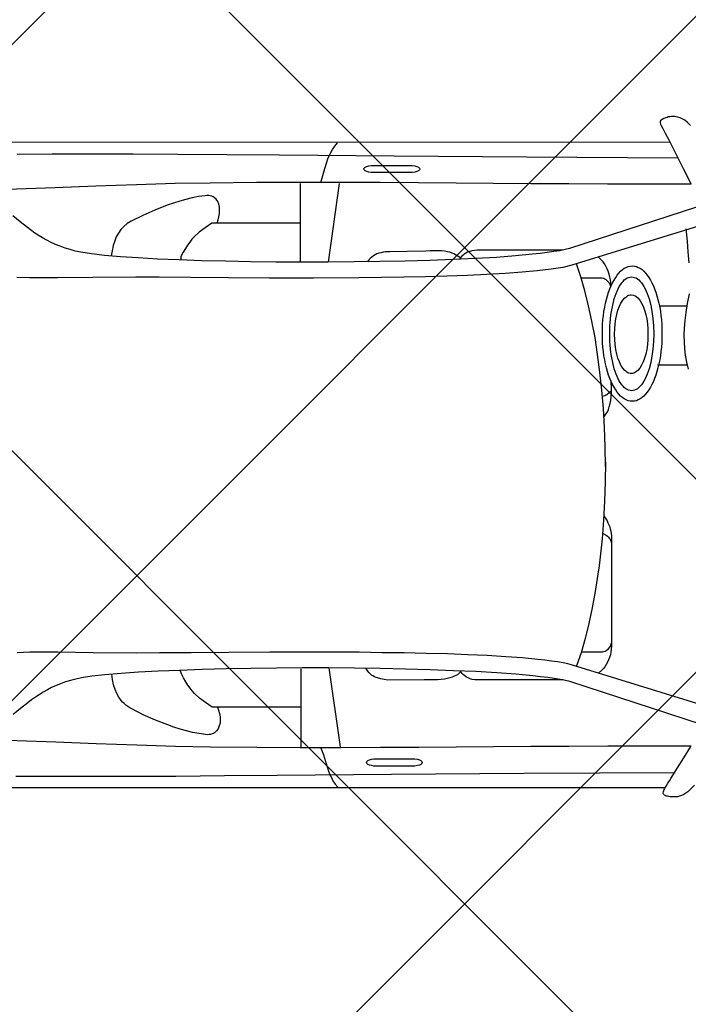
# Model space of a CAD drawing. Header units: millimetres. Extents: x 747415 to 1601423, y -236173 to 551995.
# Tile 533 of 549: x 1169063 to 1170865, y 238378 to 241031. Entities that reach past the tile are written whole.
import ezdxf

# ---------------------------------------------------------------- set-up
doc = ezdxf.new("R2010")
doc.units = ezdxf.units.MM
doc.header["$LTSCALE"] = 100
doc.header["$MEASUREMENT"] = 0
doc.layers.get('0').update_dxf_attribs({"linetype": 'CONTINUOUS', "lineweight": 0})
doc.layers.add('T--A9041_VERHARDING_Parkeren', color=9, linetype='CONTINUOUS')
doc.layers.add('T--L9082_INRICHTING_SPECIFIEK_Auto', color=8, linetype='CONTINUOUS')
doc.layers.add('T--A9042_BEPLANTING', color=90, linetype='CONTINUOUS', lineweight=0)

# ---------------------------------------------------------------- blocks, each defined once
blk = doc.blocks.new('auto17')
for p, q in [((1604.8, 867.6), (3518.7, 867.6)), ((2512.2, 544.6), (2482.2, 756.8)), ((2587.5, 547), (2587.5, 756.8)), ((2588.4, 650.5), (2814.7, 650.5)), ((1548.1, -271.5), (1626.2, -271.5)), ((1545.7, -430.3), (1621.5, -430.3)), ((2513.2, -549), (2483.6, -761.2)), ((2588.4, -551.4), (2588.4, -761.2)), ((2589.8, -654.3), (2815.6, -654.3)), ((1591.9, -871), (3520.1, -872))]:
    blk.add_line(p, q)
for points in [[(1527.1, 860.7), (1544.8, 878.4), (1550, 882.3), (1555.7, 885.7), (1561.4, 888.2), (1567.2, 890.1), (1572.8, 891.6), (1578.1, 892.1), (1585.2, 892.1), (1592.4, 891.6), (1599.5, 890.1), (1602.9, 889.7), (1605.3, 888.7), (1607.6, 887.2), (1609.5, 885.7), (1610.5, 884.3), (1611, 882.8), (1610, 877.4), (1607.1, 870.5), (1602.9, 863.2), (1598.1, 855.3), (1593.8, 848.5), (1590, 842.6), (1572.4, 814.1), (1555.7, 786.7), (1536.7, 755.8)], [(2534.6, 758.3), (2527, 778.4), (2521.2, 797), (2516, 814.1), (2513.2, 823), (2509.8, 831.3), (2505.5, 839.6), (2501.2, 848.5), (2495.5, 857.3), (2488.4, 866.1)], [(1579.1, 826.9), (1986.8, 829.3), (2343.6, 831.8), (2651.3, 834.2), (2793.7, 835.7), (2924.7, 836.7), (3045.2, 837.2), (3158.6, 837.2), (3262.4, 837.2), (3355.8, 836.7)], [(3352.5, -840.1), (3258.2, -841.1), (3154.3, -841.1), (3040.5, -840.6), (2919.5, -840.1), (2787.5, -839.1), (2645.1, -838.2), (2336.4, -835.2), (1979.7, -832.8), (1571.4, -830.3)], [(1246.1, 725), (1855.8, 536.7), (1867.7, 533.8), (1881, 530.8), (1896.3, 528.4), (1912.5, 525.9), (1930.1, 523.5), (1949.2, 521.5), (1990.1, 517.6), (2035.4, 514.2), (2085.4, 511.2), (2137.3, 508.8), (2192.6, 506.8), (2250.2, 505.4), (2309.3, 503.9), (2369.3, 503.4), (2430.3, 502.4), (2552.7, 501.9), (2671.3, 501.9), (2781.8, 502.9), (2883.8, 503.4), (2968.5, 503.9), (3030.9, 504.4), (3147.2, 503.4), (3242.4, 502.4), (3318.2, 502.4), (3352, 503.4)], [(2287.4, 809.3), (2383.6, 809.3), (2391.2, 808.8), (2397.4, 807.8), (2403.1, 806.3), (2407.4, 804.3), (2409.8, 801.9), (2410.8, 799.4), (2409.8, 796.5), (2407.4, 794.1), (2403.1, 792.1), (2397.4, 790.6), (2391.2, 789.6), (2383.6, 789.6), (2287.4, 789.6), (2280.2, 789.6), (2273.6, 790.6), (2268.3, 792.1), (2264, 794.1), (2261.6, 796.5), (2260.7, 799.4), (2261.6, 801.9), (2264, 804.3), (2268.3, 806.3), (2273.6, 807.8), (2280.2, 808.8), (2287.4, 809.3), (2287.4, 809.3)], [(1329.4, 754.9), (1862.5, 581.3), (1874.4, 578.4), (1888.7, 575.5), (1904.9, 573), (1922, 570.5), (1941.6, 568.1), (1962.5, 565.7), (2008.2, 561.7), (2059.7, 557.8), (2115.9, 554.4), (2175.9, 551.9), (2239.2, 549.5), (2305.5, 547.5), (2373.6, 546.1), (2443.1, 545.1), (2513.6, 544.6), (2584.1, 544.6), (2653.7, 545.1), (2722.3, 546.1), (2789.4, 547), (2853.7, 549), (2914.7, 551), (2972.3, 553.4), (3025.2, 556.3), (3072.4, 559.3), (3115.7, 563.2), (3151.5, 567.1), (3179.1, 571.5), (3194.3, 574.5), (3208.6, 578.4), (3221.9, 582.3), (3235.3, 587.2), (3247.7, 592.1), (3259.6, 597.5), (3271, 603.4), (3282.5, 609.8), (3292.9, 616.6), (3303.4, 623.5), (3313.9, 630.3), (3323.9, 638.2), (3343.4, 653.4), (3363, 670)], [(1535.7, 754.9), (1651.5, 754.9), (1760.5, 754.9), (1865.3, 755.8), (1967.8, 756.3), (2068.7, 757.3), (2168.8, 757.8), (2269.3, 758.8), (2372.7, 759.3), (2479.3, 759.7), (2589.4, 759.7), (2706.1, 759.3), (2830.9, 758.3), (2925.7, 756.3), (3030, 752.9), (3139.1, 749), (3248.1, 744.6), (3353.4, 741.1), (3450.1, 739.7)], [(2812.8, 650.5), (2809.4, 658.3), (2807.1, 667.1), (2805.6, 675.9), (2805.1, 684.7), (2805.6, 693.1), (2807.6, 700.9), (2810.4, 708.3), (2814.7, 714.2), (2820.4, 719.1), (2823.3, 721), (2827.1, 722.5), (2830.9, 723.5), (2835.2, 724), (2839.9, 724.5), (2845.2, 724), (2862.3, 721.5), (2879.5, 718.1), (2896.1, 714.2), (2913.3, 709.3), (2929.9, 703.9), (2946.6, 698), (2980, 685.2), (3012.4, 670.5), (3043.3, 654.8), (3049, 651.9), (3054.3, 648.5), (3059.5, 644.6), (3063.8, 640.6), (3068.1, 636.8), (3071.9, 632.3), (3078.6, 623), (3083.8, 613.2), (3088.1, 602.4)], [(2814.7, 650.5), (2827.1, 650.5), (2845.2, 637.7), (2860.9, 626), (2874.2, 613.2), (2880.4, 606.3), (2886.1, 599), (2892.3, 590.7), (2898, 581.8), (2903.8, 571.5), (2909.9, 560.3), (2913.3, 550.9)], [(3088.1, 602.4), (3092.4, 589.7), (3095.2, 575.9), (3097.6, 561.6)], [(1771.4, 134.9), (1762.4, 148), (1760.1, 153.4), (1757.7, 158.8), (1755.3, 164.2), (1753.9, 170.1), (1752.5, 176), (1751.5, 181.9), (1750.5, 188.2), (1750.5, 194.6), (1750.5, 486.2), (1751, 494.1), (1752, 501.9), (1753.4, 509.3), (1755.8, 516.1), (1758.2, 523), (1761, 529.4), (1764.4, 535.7), (1768.2, 541.2), (1772, 546.1), (1776.3, 550.4), (1785.2, 558.5)], [(1880.7, 576.4), (2093.5, 576.4), (2103, 576.9), (2111.6, 576.9), (2118.8, 576.4), (2125.9, 575.5), (2131.6, 573.5), (2136.8, 571.5), (2141.6, 569.1), (2145.9, 566.1), (2149.7, 563.2), (2153.1, 559.8), (2155.9, 555.8), (2158.7, 551.9)], [(2157.3, 555.4), (2165.9, 562.7), (2169.7, 565.2), (2174.5, 567.1), (2179.7, 569.6), (2185.9, 571), (2193.1, 573), (2200.7, 574.5), (2209.2, 575.5), (2219.3, 576.4), (2230.2, 576.9), (2242.1, 576.9), (2255.4, 576.4), (2353.6, 577.4)], [(2353.6, 577.4), (2363.1, 575.9), (2372.2, 574), (2380.7, 571.5), (2385, 570.1), (2389.3, 568.6), (2393.6, 566.1), (2397.4, 563.7), (2400.7, 560.7), (2404.5, 556.8), (2407.4, 552.9), (2412.5, 545.5)], [(1766.7, -10.3), (1767.2, 43.1), (1769.1, 95.1), (1772, 146.1), (1773.9, 171.5), (1775.8, 196.6), (1778.2, 221.1), (1781, 245.1), (1783.9, 269.1), (1787.2, 292.1), (1794.4, 338.2), (1802.5, 382.3), (1811.5, 424.5), (1821.5, 465.2), (1832.5, 503.4), (1844.4, 539.2)], [(1774.6, 181.4), (1764.4, 186.8), (1761.5, 189.2), (1758.6, 191.7), (1756.3, 194.6), (1754.3, 197.5), (1752.9, 201.5), (1751.5, 204.9), (1750.5, 208.8), (1750.5, 212.7), (1750.5, 470.6), (1750.5, 474.5), (1751.5, 478.9), (1752.9, 482.3), (1754.3, 486.2), (1756.3, 489.7), (1759.1, 492.6), (1761.5, 495.5), (1764.4, 498), (1767.7, 500), (1771, 501.4), (1774.8, 502.4), (1778.7, 502.4), (1832.1, 502.4)], [(1542.8, -260.8), (1547.1, -279.4), (1550.5, -298), (1552.8, -315.7), (1553.8, -333.8), (1554.3, -351.9), (1553.3, -371), (1551.4, -391.6), (1549, -413.2), (1545.2, -437.2), (1540, -463.7)], [(1540.9, -547), (1543.3, -576.4), (1545.7, -605.8), (1549.5, -638.7)], [(1766.7, 2), (1767.2, -51), (1769.1, -103.4), (1772, -154.4), (1776.3, -204.4), (1781.5, -252.9), (1787.7, -299.9), (1794.8, -345.6), (1803.4, -389.7), (1812.5, -431.3), (1822.5, -471.5), (1833.4, -509.8), (1844.9, -544.4)], [(1770.7, -131), (1765.3, -139.7), (1761.5, -145.6), (1758.6, -151.9), (1756.3, -159.3), (1753.9, -167.6), (1752, -176), (1751, -185.8), (1750.5, -196), (1750.5, -207.3), (1751.3, -228.1)], [(1614.3, -356.3), (1614.3, -343.6), (1614.8, -331.3), (1615.7, -319.6), (1617.2, -307.8), (1618.6, -296.5), (1620.5, -285.3), (1622.9, -274.5), (1625.3, -264.2), (1628.1, -254.4), (1631, -244.6), (1634.3, -235.8), (1637.6, -227.4), (1641.4, -219.1), (1645.3, -211.7), (1649.5, -204.9), (1653.8, -199), (1658.6, -193.1), (1663.4, -188.2), (1668.1, -183.8), (1672.9, -180.4), (1678.1, -177.9), (1683.4, -175.5), (1688.6, -174.5), (1694.3, -174), (1700, -174.5), (1705.3, -175.5), (1710.5, -177.9), (1715.8, -180.4), (1720.5, -183.8), (1725.8, -188.2), (1730.5, -193.1), (1734.8, -199), (1739.1, -204.9), (1743.4, -211.7), (1747.7, -219.1), (1751, -227.4), (1754.8, -235.8), (1758.2, -244.6), (1761, -254.4), (1763.9, -264.2), (1766.2, -274.5), (1768.6, -285.3), (1770.6, -296.5), (1772, -307.8), (1773.4, -319.6), (1774.4, -331.3), (1774.8, -343.6), (1774.8, -356.3), (1774.8, -368.6), (1774.4, -380.9), (1773.4, -393.1), (1772, -404.9), (1770.6, -416.1), (1768.6, -427.4), (1766.2, -438.2), (1763.9, -448.5), (1761, -458.3), (1758.2, -467.6), (1754.8, -476.9), (1751, -485.3), (1747.7, -493.1), (1743.4, -500.4), (1739.1, -507.3), (1734.8, -513.7), (1730.5, -519.6), (1725.8, -524.4), (1720.5, -528.9), (1715.8, -532.3), (1710.5, -534.8), (1705.3, -537.2), (1700, -538.2), (1694.3, -538.7), (1688.6, -538.2), (1683.4, -537.2), (1678.1, -534.8), (1672.9, -532.3), (1668.1, -528.9), (1663.4, -524.4), (1658.6, -519.6), (1653.8, -513.7), (1649.5, -507.3), (1645.3, -500.4), (1641.4, -493.1), (1637.6, -485.3), (1634.3, -476.9), (1631, -467.6), (1628.1, -458.3), (1625.3, -448.5), (1622.9, -438.2), (1620.5, -427.4), (1618.6, -416.1), (1617.2, -404.9), (1615.7, -393.1), (1614.8, -380.9), (1614.3, -368.6), (1614.3, -356.3), (1614.3, -356.3)], [(1636.7, -355.8), (1637.2, -334.8), (1638.6, -314.7), (1641.4, -296), (1644.8, -278.4), (1649.1, -261.7), (1654.3, -247.5), (1656.7, -240.7), (1660, -234.3), (1662.9, -228.4), (1666.2, -223.5), (1669.5, -218.6), (1672.9, -214.7), (1676.7, -210.8), (1680.5, -207.8), (1684.3, -205.4), (1688.1, -203.9), (1691.9, -202.9), (1696.2, -202.4), (1700.5, -202.9), (1704.3, -203.9), (1708.1, -205.4), (1711.9, -207.8), (1715.8, -210.8), (1719.1, -214.7), (1722.9, -218.6), (1726.2, -223.5), (1729.6, -228.4), (1732.5, -234.3), (1735.3, -240.7), (1738.1, -247.5), (1743.4, -261.7), (1747.2, -278.4), (1750.5, -296), (1752, -305.3), (1753.4, -315.2), (1754.3, -325), (1754.8, -334.8), (1755.3, -345.6), (1755.3, -355.8), (1755.3, -366.1), (1754.8, -376.9), (1754.3, -386.7), (1753.4, -396.5), (1752, -406.3), (1750.5, -415.6), (1747.2, -433.3), (1743.4, -450), (1738.1, -464.2), (1735.3, -471), (1732.5, -477.4), (1729.6, -483.3), (1726.2, -488.2), (1722.9, -493.1), (1719.1, -497), (1715.8, -500.9), (1711.9, -503.9), (1708.1, -506.3), (1704.3, -507.8), (1700.5, -508.8), (1696.2, -509.2), (1691.9, -508.8), (1688.1, -507.8), (1684.3, -506.3), (1680.5, -503.9), (1676.7, -500.9), (1672.9, -497), (1669.5, -493.1), (1666.2, -488.2), (1662.9, -483.3), (1660, -477.4), (1656.7, -471), (1654.3, -464.2), (1649.1, -450), (1644.8, -433.3), (1641.4, -415.6), (1638.6, -397), (1637.2, -376.9), (1636.7, -355.8), (1636.7, -355.8)], [(1774.8, -187.9), (1768.6, -189.7), (1765.8, -191.1), (1762.9, -192.6), (1750.5, -203.2)], [(1652, -354.9), (1652.4, -340.7), (1653.3, -326.9), (1655.3, -313.7), (1658.1, -301.4), (1661, -290.1), (1665.3, -279.9), (1669.5, -271), (1674.3, -263.2), (1679.6, -257.3), (1682.4, -254.9), (1685.3, -252.9), (1688.1, -250.9), (1691, -250), (1693.9, -249), (1697.2, -249), (1700, -249), (1703.4, -250), (1706.2, -250.9), (1709.1, -252.9), (1711.9, -254.9), (1714.8, -257.3), (1720.1, -263.2), (1724.8, -271), (1729.1, -279.9), (1732.9, -290.1), (1735.8, -301.4), (1738.6, -313.7), (1740.5, -326.9), (1741.5, -340.7), (1742, -354.9), (1741.5, -369.1), (1740.5, -382.8), (1738.6, -396), (1735.8, -408.3), (1732.9, -419.6), (1729.1, -429.9), (1724.8, -438.7), (1720.1, -446.5), (1714.8, -452.4), (1711.9, -454.8), (1709.1, -456.8), (1706.2, -458.8), (1703.4, -459.8), (1700, -460.7), (1697.2, -460.7), (1691, -459.8), (1684.8, -457.3), (1679.6, -452.4), (1674.3, -446.5), (1669.5, -438.7), (1665.3, -429.9), (1661, -419.6), (1658.1, -408.3), (1655.3, -396), (1653.3, -382.8), (1652.4, -369.1), (1652, -354.9), (1652, -354.9)], [(1751.4, -484.4), (1753.4, -500.9), (1754.8, -508.8), (1756.7, -516.6), (1759.6, -524.4), (1762.4, -531.3), (1765.8, -538.2), (1769.1, -544.1), (1772.9, -549.5), (1777.2, -554.4), (1785.4, -562.8)], [(1752.1, -482.8), (1753.3, -485.8), (1754.8, -489.7), (1756.7, -493.2), (1759.5, -496.1), (1761.9, -499), (1764.8, -501.5), (1768.1, -503.4), (1771.4, -504.9), (1775.3, -505.9), (1779.1, -505.9), (1832.3, -505.9)], [(1247, -728.9), (1857.2, -540.6), (1882, -534.8), (1913.4, -529.8), (1950.6, -525.4), (1991.6, -521.5), (2036.8, -518.1), (2086.4, -515.6), (2138.7, -513.2), (2194, -511.2), (2251.6, -509.2), (2310.2, -508.3), (2370.7, -507.3), (2431.7, -506.8), (2554.1, -505.8), (2672.8, -505.8), (2783.2, -506.8), (2885.2, -507.3), (2969.5, -508.3), (3032.4, -508.3), (3148.6, -507.3), (3243.4, -506.3), (3319.6, -506.8), (3353.4, -507.8)], [(1330.9, -759.3), (1863.4, -585.7), (1875.3, -582.8), (1889.6, -579.8), (1905.8, -577.4), (1923.4, -574.9), (1942.5, -572.5), (1963.5, -570), (2009.2, -565.6), (2060.6, -561.7), (2117.3, -558.8), (2176.9, -555.8), (2240.2, -553.4), (2306.9, -551.9), (2374.5, -550.4), (2444.1, -549.5), (2514.6, -549), (2585.1, -549), (2655.1, -549), (2723.2, -549.9), (2790.4, -551.4), (2854.7, -552.9), (2915.7, -554.8), (2973.8, -557.3), (3026.7, -560.2), (3073.8, -563.7), (3116.7, -567.1), (3152.4, -571.5), (3180.5, -575.9), (3195.8, -578.9), (3210, -582.8), (3223.4, -586.7), (3236.7, -591.6), (3249.1, -596.5), (3261, -601.9), (3283.9, -614.1), (3304.8, -627.4), (3324.8, -642.1), (3344.8, -657.8), (3363.9, -673.9)], [(1883, -580.8), (2094.5, -580.8), (2104, -581.3), (2112.5, -581.3), (2119.7, -580.3), (2126.8, -579.4), (2132.6, -577.9), (2138.3, -575.9), (2143, -573.5), (2147.3, -570.5), (2150.6, -567.6), (2154.5, -564.2), (2159.9, -556.7)], [(2347.9, -576.4), (2354.1, -576.4), (2360.3, -576.4), (2366, -575.9), (2371.7, -574.4), (2377.4, -573), (2382.6, -571), (2387.4, -569), (2392.2, -566.1), (2396.5, -562.7), (2400.7, -558.8), (2404.5, -554.8), (2408.3, -550)], [(2815.6, -654.3), (2828, -654.3), (2846.1, -641.6), (2861.9, -629.8), (2875.2, -617.6), (2881.4, -610.7), (2887.1, -602.9), (2893.3, -595), (2899, -585.7), (2904.7, -575.4), (2910.9, -564.2), (2910.9, -554.7)], [(2157.3, -560.2), (2171.1, -569), (2175.4, -571.5), (2180.2, -573.5), (2185.9, -575.4), (2192.6, -576.9), (2200.2, -578.4), (2208.3, -579.4), (2217.8, -579.8), (2227.3, -579.8), (2238.8, -579.4), (2250.7, -578.4), (2351, -576.4)], [(3089.5, -606.3), (3093.3, -593.6), (3096.2, -579.8), (3098.7, -565.7)], [(2813.7, -654.3), (2810.4, -662.7), (2808.5, -671), (2807.1, -679.8), (2806.6, -688.6), (2807.1, -697.5), (2809, -705.3), (2811.3, -712.2), (2815.6, -718.6), (2821.3, -723), (2824.2, -724.9), (2828, -726.4), (2831.8, -727.4), (2836.1, -728.4), (2840.9, -728.4), (2846.1, -727.9), (2863.3, -725.4), (2880.4, -722), (2897.6, -718.1), (2914.2, -713.7), (2931.4, -708.3), (2948, -702.4), (2981.4, -689.1), (3013.8, -674.9), (3044.8, -659.2), (3056.2, -652.9), (3065.2, -645), (3072.9, -636.7), (3079.5, -627.4), (3085.2, -617.1), (3089.5, -606.3)], [(1537.1, -917.1), (1545.2, -925.4), (1552.8, -931.3), (1559.5, -935.2), (1565.7, -937.6), (1571.4, -939.6), (1576.7, -940.6), (1580.5, -941.1), (1585.2, -941.1), (1589.5, -941.1), (1593.3, -940.6), (1597.2, -940.1), (1600.5, -939.1), (1603.8, -938.1), (1609.1, -936.2), (1613.4, -933.7), (1616.2, -931.8), (1618.1, -930.3), (1619.1, -928.3), (1619.6, -926.4), (1619.1, -923.9), (1618.1, -921), (1616.7, -917.6), (1612.4, -909.2), (1605.3, -896.5), (1595.7, -878.9), (1576.7, -841.1), (1557.1, -801.4), (1535.7, -758.8)], [(1536.7, -759.3), (1652, -759.3), (1761, -759.3), (1865.8, -759.7), (1968.2, -760.2), (2069.2, -761.2), (2169.2, -762.2), (2270.2, -762.7), (2373.6, -763.2), (2480.3, -763.6), (2590.8, -763.6), (2707.5, -763.2), (2831.8, -762.2), (2926.6, -760.7), (3030.9, -757.3), (3140, -753.4), (3249.6, -748.9), (3354.4, -745.5), (3451.1, -744.1)], [(2534.1, -763.6), (2522.7, -800.9), (2517.5, -818.5), (2514.6, -826.9), (2511.3, -835.2), (2507, -844), (2502.2, -852.4), (2496.5, -861.2), (2489.3, -870)], [(2294.5, -790.1), (2390.8, -790.1), (2397.9, -790.6), (2404.5, -791.6), (2409.8, -793.1), (2414.6, -795), (2416.9, -797.5), (2417.9, -799.9), (2417.9, -801.4), (2416.9, -802.4), (2415.5, -803.8), (2414.1, -804.8), (2412.2, -805.8), (2409.8, -806.8), (2404.5, -808.3), (2397.9, -809.2), (2390.8, -809.7), (2294.5, -809.7), (2287.4, -809.2), (2280.7, -808.3), (2275.5, -806.8), (2270.7, -804.8), (2268.3, -802.4), (2267.4, -799.9), (2268.3, -797.5), (2270.7, -795), (2275.5, -793.1), (2280.7, -791.6), (2287.4, -790.6), (2294.5, -790.1), (2294.5, -790.1)]]:
    blk.add_lwpolyline(points)

msp = doc.modelspace()

# ---------------------------------------------------------------- hatches: boundary and pattern name
at = {"layer": 'T--A9041_VERHARDING_Parkeren', "linetype": 'Continuous'}
h = msp.add_hatch(dxfattribs=at)
h.set_pattern_fill('ANSI37', color=9, scale=10000, style=0)
h.paths.add_polyline_path([(1177308.673, 242835.5), (1172039.01, 242115.11), (1167508.673, 241689.024), (1167508.673, 193834.318), (1177308.673, 195491.101)])
at = {"layer": 'T--A9042_BEPLANTING'}
h = msp.add_hatch(dxfattribs=at)
h.set_pattern_fill('GRASS', color=256, scale=1500, style=0)
edge = h.paths.add_edge_path()
edge.add_line((1194589.183, 247525.193), (1194593.64, 247264.881))
edge.add_line((1194593.64, 247264.881), (1189597.042, 247120.843))
edge.add_line((1189597.042, 247120.843), (1179615.176, 246734.424))
edge.add_line((1179615.176, 246734.424), (1169673.169, 246260.926))
edge.add_line((1169673.169, 246260.926), (1159743.156, 245284.429))
edge.add_line((1159743.156, 245284.429), (1149794.302, 244232.037))
edge.add_line((1149794.302, 244232.037), (1139904.319, 243419.621))
edge.add_line((1139904.319, 243419.621), (1138613.747, 243325.021))
edge.add_line((1138613.747, 243325.021), (1135690.007, 243117.197))
edge.add_line((1135690.007, 243117.197), (1132771.926, 242932.503))
edge.add_line((1132771.926, 242932.503), (1129859.398, 242758.599))
edge.add_line((1129859.398, 242758.599), (1126616.556, 242566.575))
edge.add_line((1126616.556, 242566.575), (1123385.964, 242364.695))
edge.add_line((1123385.964, 242364.695), (1120184.728, 242139.833))
edge.add_line((1120184.728, 242139.833), (1117014.113, 241880.011))
edge.add_line((1117014.113, 241880.011), (1113876.289, 241570.228))
edge.add_line((1113876.289, 241570.228), (1110773.76, 241198.319))
edge.add_line((1110773.76, 241198.319), (1107692.214, 240764.72))
edge.add_line((1107692.214, 240764.72), (1104624.361, 240306.925))
edge.add_line((1104624.361, 240306.925), (1101572.465, 239835.828))
edge.add_line((1101572.465, 239835.828), (1100403.086, 239650.924))
edge.add_line((1100403.086, 239650.924), (1097780.987, 239217.99))
edge.add_line((1097780.987, 239217.99), (1095157.329, 238732.83))
edge.add_line((1095157.329, 238732.83), (1092526.922, 238274.052))
edge.add_line((1092526.922, 238274.052), (1089457.602, 237766.051))
edge.add_line((1089457.602, 237766.051), (1086388.73, 237224.846))
edge.add_line((1086388.73, 237224.846), (1083401.545, 236651.668))
edge.add_line((1083401.545, 236651.668), (1080469.385, 236024.459))
edge.add_line((1080469.385, 236024.459), (1077519.444, 235269.823))
edge.add_line((1077519.444, 235269.823), (1074567.867, 234454.498))
edge.add_line((1074567.867, 234454.498), (1071611.505, 233602.32))
edge.add_line((1071611.505, 233602.32), (1068661.406, 232725.291))
edge.add_line((1068661.406, 232725.291), (1065719.424, 231822.381))
edge.add_line((1065719.424, 231822.381), (1062684.54, 230856.109))
edge.add_line((1062684.54, 230856.109), (1059866.196, 229920.836))
edge.add_line((1059866.196, 229920.836), (1056845.381, 228880.035))
edge.add_line((1056845.381, 228880.035), (1054034.15, 227860.451))
edge.add_line((1054034.15, 227860.451), (1051908.682, 227043.859))
edge.add_line((1051908.682, 227043.859), (1051192.354, 226766.278))
edge.add_line((1051192.354, 226766.278), (1050671.69, 226564.519))
edge.add_line((1050671.69, 226564.519), (1049927.631, 226262.62))
edge.add_line((1049927.631, 226262.62), (1049070.32, 225903.54))
edge.add_line((1049070.32, 225903.54), (1048360.834, 225606.376))
edge.add_line((1048360.834, 225606.376), (1045574.185, 224396.868))
edge.add_line((1045574.185, 224396.868), (1042746.023, 223102.062))
edge.add_line((1042746.023, 223102.062), (1039916.204, 221736.561))
edge.add_line((1039916.204, 221736.561), (1037264.038, 220364.549))
edge.add_line((1037264.038, 220364.549), (1036639.036, 220037.907))
edge.add_line((1036639.036, 220037.907), (1035761.731, 219567.084))
edge.add_line((1035761.731, 219567.084), (1034455.173, 218860.02))
edge.add_line((1034455.173, 218860.02), (1031834.519, 217415.207))
edge.add_line((1031834.519, 217415.207), (1029063.532, 215837.52))
edge.add_line((1029063.532, 215837.52), (1026493.513, 214322.916))
edge.add_line((1026493.513, 214322.916), (1023661.374, 212596.81))
edge.add_line((1023661.374, 212596.81), (1021148.701, 211011.913))
edge.add_line((1021148.701, 211011.913), (1018664.489, 209394.723))
edge.add_line((1018664.489, 209394.723), (1016111.63, 207674.051))
edge.add_line((1016111.63, 207674.051), (1013541.964, 205866.676))
edge.add_line((1013541.964, 205866.676), (1011054.819, 204060.939))
edge.add_line((1011054.819, 204060.939), (1008551.61, 202180.933))
edge.add_line((1008551.61, 202180.933), (1006071.977, 200261.271))
edge.add_line((1006071.977, 200261.271), (1003623.026, 198305.877))
edge.add_line((1003623.026, 198305.877), (1001255.469, 196356.541))
edge.add_line((1001255.469, 196356.541), (998895.97, 194358.237))
edge.add_line((998895.97, 194358.237), (996592.894, 192340.973))
edge.add_line((996592.894, 192340.973), (994271.188, 190253.094))
edge.add_line((994271.188, 190253.094), (992089.799, 188232.713))
edge.add_line((992089.799, 188232.713), (989855.126, 186096.735))
edge.add_line((989855.126, 186096.735), (987565.682, 183840.779))
edge.add_line((987565.682, 183840.779), (985556.73, 181812.43))
edge.add_line((985556.73, 181812.43), (983340.235, 179499.914))
edge.add_line((983340.235, 179499.914), (981234.422, 177237.565))
edge.add_line((981234.422, 177237.565), (979162.94, 174943.215))
edge.add_line((979162.94, 174943.215), (977214.691, 172724.59))
edge.add_line((977214.691, 172724.59), (975036.892, 170165.071))
edge.add_line((975036.892, 170165.071), (973160.412, 167901.106))
edge.add_line((973160.412, 167901.106), (971300.145, 165540.186))
edge.add_line((971300.145, 165540.186), (970653.489, 164750.347))
edge.add_line((970653.489, 164750.347), (969323.906, 163031.694))
edge.add_line((969323.906, 163031.694), (967532.389, 160664.585))
edge.add_line((967532.389, 160664.585), (965620.33, 158124.446))
edge.add_line((965620.33, 158124.446), (963729.485, 155559.861))
edge.add_line((963729.485, 155559.861), (962160.024, 153368.205))
edge.add_line((962160.024, 153368.205), (960583.853, 151476.839))
edge.add_line((960583.853, 151476.839), (957868.106, 147829.141))
edge.add_line((957868.106, 147829.141), (955546.579, 144354.957))
edge.add_line((955546.579, 144354.957), (952781.766, 139999.101))
edge.add_line((952781.766, 139999.101), (950228.309, 135925.671))
edge.add_line((950228.309, 135925.671), (947689.507, 131669.07))
edge.add_line((947689.507, 131669.07), (945836.511, 128467.426))
edge.add_line((945836.511, 128467.426), (939785.242, 117718.876))
edge.add_line((939785.242, 117718.876), (930712.869, 102774.401))
edge.add_line((930712.869, 102774.401), (922173.53, 90199.799))
edge.add_arc((831492.457, 157259.067), 112782.989, 306.60619454, 323.5168236, ccw=False)
edge.add_line((898746.269, 66722.183), (906881.323, 58450.839))
edge.add_arc((1039056.702, -43733.649), 167068.849, 138.06483794, 142.29247104, ccw=False)
edge.add_line((914773.924, 67916.66), (924725.806, 83316.857))
edge.add_line((924725.806, 83316.857), (935036.865, 100427.915))
edge.add_line((935036.865, 100427.915), (938271.243, 105214.41))
edge.add_line((938271.243, 105214.41), (944567.151, 115601.153))
edge.add_line((944567.151, 115601.153), (949536.685, 124088.131))
edge.add_line((949536.685, 124088.131), (954824.472, 132626.587))
edge.add_line((954824.472, 132626.587), (959827.89, 140132.671))
edge.add_line((959827.89, 140132.671), (963059.812, 145135.12))
edge.add_line((963059.812, 145135.12), (965500.197, 148828.356))
edge.add_line((965500.197, 148828.356), (966613.361, 150562.786))
edge.add_line((966613.361, 150562.786), (968025.373, 152669.584))
edge.add_line((968025.373, 152669.584), (969925.147, 155201.552))
edge.add_line((969925.147, 155201.552), (971712.101, 157704.465))
edge.add_line((971712.101, 157704.465), (973307.285, 159791.446))
edge.add_line((973307.285, 159791.446), (974380.773, 161326.936))
edge.add_line((974380.773, 161326.936), (975513.5, 162711.848))
edge.add_line((975513.5, 162711.848), (977022.752, 164676.523))
edge.add_line((977022.752, 164676.523), (979125.989, 167160.936))
edge.add_line((979125.989, 167160.936), (980701.644, 168861.659))
edge.add_line((980701.644, 168861.659), (983077.997, 171627.505))
edge.add_line((983077.997, 171627.505), (985074.319, 173856.029))
edge.add_line((985074.319, 173856.029), (986909.132, 175828.505))
edge.add_line((986909.132, 175828.505), (989063.699, 178159.256))
edge.add_line((989063.699, 178159.256), (991154.428, 180245.145))
edge.add_line((991154.428, 180245.145), (993121.205, 182057.606))
edge.add_line((993121.205, 182057.606), (995324.494, 184142.051))
edge.add_line((995324.494, 184142.051), (997280.219, 186006.612))
edge.add_line((997280.219, 186006.612), (999623.744, 188200.448))
edge.add_line((999623.744, 188200.448), (1002349.065, 190608.065))
edge.add_line((1002349.065, 190608.065), (1004754.956, 192653.066))
edge.add_line((1004754.956, 192653.066), (1007294.928, 194741.918))
edge.add_line((1007294.928, 194741.918), (1008978.786, 196161.928))
edge.add_line((1008978.786, 196161.928), (1011076.047, 197755.95))
edge.add_line((1011076.047, 197755.95), (1013065.241, 199247.814))
edge.add_line((1013065.241, 199247.814), (1015821.037, 201346.882))
edge.add_line((1015821.037, 201346.882), (1017686.716, 202722.52))
edge.add_line((1017686.716, 202722.52), (1020957.031, 204817.97))
edge.add_line((1020957.031, 204817.97), (1023228.197, 206313.401))
edge.add_line((1023228.197, 206313.401), (1026470.58, 208376.744))
edge.add_line((1026470.58, 208376.744), (1028603.548, 209658.432))
edge.add_line((1028603.548, 209658.432), (1030968.801, 211111.637))
edge.add_line((1030968.801, 211111.637), (1032974.557, 212278.47))
edge.add_line((1032974.557, 212278.47), (1034989.373, 213415.47))
edge.add_line((1034989.373, 213415.47), (1036654.679, 214452.728))
edge.add_line((1036654.679, 214452.728), (1038246.03, 215241.653))
edge.add_line((1038246.03, 215241.653), (1039948.347, 216202.761))
edge.add_line((1039948.347, 216202.761), (1041825.775, 217172.039))
edge.add_line((1041825.775, 217172.039), (1043014.131, 217759.859))
edge.add_line((1043014.131, 217759.859), (1045164.207, 218821.145))
edge.add_line((1045164.207, 218821.145), (1047341.541, 219812.404))
edge.add_line((1047341.541, 219812.404), (1050071.07, 221013.985))
edge.add_line((1050071.07, 221013.985), (1051244.22, 221490.97))
edge.add_line((1051244.22, 221490.97), (1052347.556, 221956.97))
edge.add_line((1052347.556, 221956.97), (1053649.506, 222430.47))
edge.add_line((1053649.506, 222430.47), (1054533.126, 222784.97))
edge.add_line((1054533.126, 222784.97), (1056086.056, 223306.47))
edge.add_line((1056086.056, 223306.47), (1057869.317, 223968.97))
edge.add_line((1057869.317, 223968.97), (1060574.556, 224929.97))
edge.add_line((1060574.556, 224929.97), (1063483.693, 225922.97))
edge.add_line((1063483.693, 225922.97), (1065608.903, 226631.593))
edge.add_line((1065608.903, 226631.593), (1069173.064, 227676.47))
edge.add_line((1069173.064, 227676.47), (1072281.977, 228625.637))
edge.add_line((1072281.977, 228625.637), (1075375.394, 229611.47))
edge.add_line((1075375.394, 229611.47), (1077123.927, 230119.62))
edge.add_line((1077123.927, 230119.62), (1080375.394, 230986.97))
edge.add_line((1080375.394, 230986.97), (1082892.594, 231747.063))
edge.add_line((1082892.594, 231747.063), (1087287.423, 232727.295))
edge.add_line((1087287.423, 232727.295), (1089726.851, 233304.236))
edge.add_line((1089726.851, 233304.236), (1092683.446, 233905.227))
edge.add_line((1092683.446, 233905.227), (1095564.394, 234529.046))
edge.add_line((1095564.394, 234529.046), (1098820.303, 235134.124))
edge.add_line((1098820.303, 235134.124), (1101429.17, 235680.801))
edge.add_line((1101429.17, 235680.801), (1102775.394, 235932.97))
edge.add_line((1102775.394, 235932.97), (1105482.445, 236248.973))
edge.add_line((1105482.445, 236248.973), (1107758.807, 236612.397))
edge.add_line((1107758.807, 236612.397), (1110496.735, 236978.709))
edge.add_line((1110496.735, 236978.709), (1115376.091, 237663.748))
edge.add_line((1115376.091, 237663.748), (1120160.891, 238162.648))
edge.add_line((1120160.891, 238162.648), (1122883.614, 238303.454))
edge.add_line((1122883.614, 238303.454), (1125390.669, 238461.915))
edge.add_line((1125390.669, 238461.915), (1128123.405, 238391.97))
edge.add_line((1128123.405, 238391.97), (1132768.171, 238736.47))
edge.add_line((1132768.171, 238736.47), (1135790.587, 239107.966))
edge.add_line((1135790.587, 239107.966), (1138342.94, 239481.456))
edge.add_line((1138342.94, 239481.456), (1142060.43, 239524.47))
edge.add_line((1142060.43, 239524.47), (1147419.918, 239838.053))
edge.add_line((1147419.918, 239838.053), (1152508.673, 240937.759))
edge.add_line((1152508.673, 240937.759), (1161790.445, 241405.25))
edge.add_line((1161790.445, 241405.25), (1166293.104, 242414.317))
edge.add_line((1166293.104, 242414.317), (1170003.913, 243136.47))
edge.add_line((1170003.913, 243136.47), (1182817.631, 243902.97))
edge.add_line((1182817.631, 243902.97), (1191677.387, 244103.47))
edge.add_line((1191677.387, 244103.47), (1200992.076, 244164.47))
edge.add_line((1200992.076, 244164.47), (1212315.556, 244345.47))
edge.add_line((1212315.556, 244345.47), (1212435.36, 247419.97))
edge.add_line((1212435.36, 247419.97), (1205479.36, 247503.517))
edge.add_line((1205479.36, 247503.517), (1202606.248, 247460.622))
edge.add_line((1202606.248, 247460.622), (1194593.64, 247264.881))

# ---------------------------------------------------------------- block references
at = {"layer": 'T--L9082_INRICHTING_SPECIFIEK_Auto', "rotation": 180}
msp.add_blockref('auto17', (1172408.673, 239829.096), dxfattribs=at)

doc.saveas('drawing.dxf')
